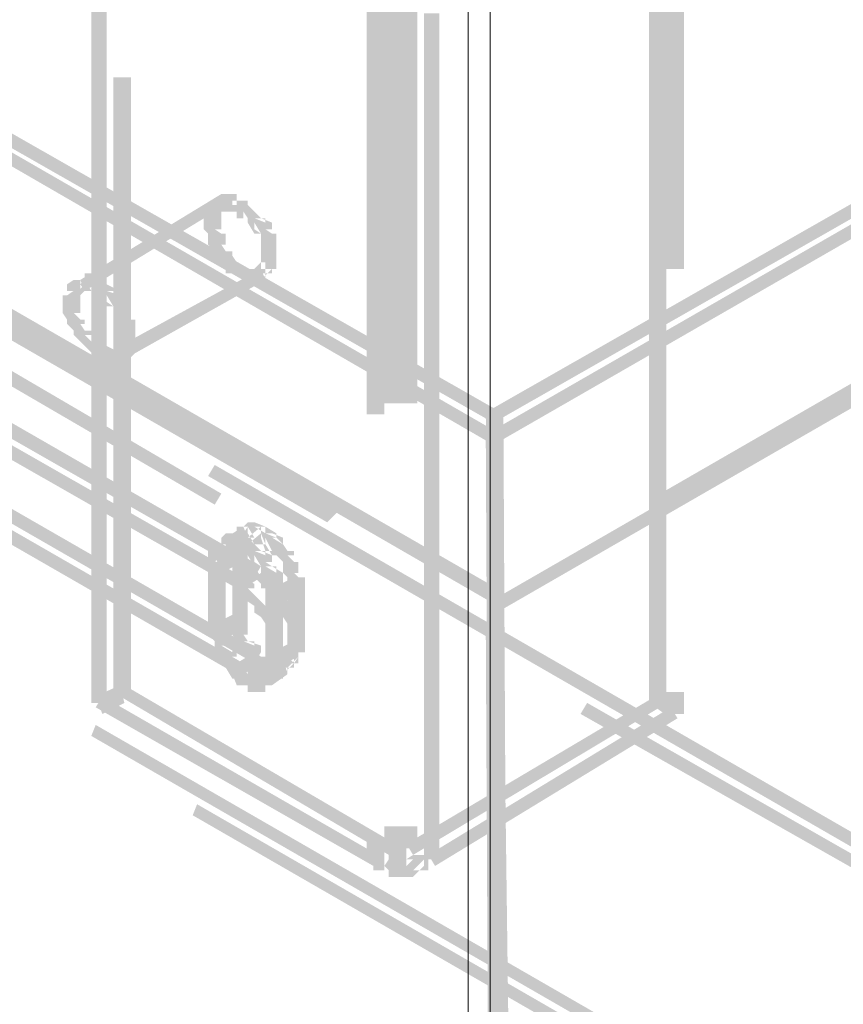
# Model space of a CAD drawing. Header units: millimetres. Extents: x -91 to 1961, y -1152 to 358.
# Tile 261 of 656: x 233 to 239, y 89 to 96. Entities that reach past the tile are written whole.
import ezdxf

# ---------------------------------------------------------------- set-up
doc = ezdxf.new("R2010")
doc.units = ezdxf.units.MM
doc.header["$MEASUREMENT"] = 0
doc.layers.get('0').update_dxf_attribs({"linetype": 'CONTINUOUS'})

msp = doc.modelspace()

# ---------------------------------------------------------------- hatches: boundary and pattern name
at = {"true_color": 0xaaaaaa}
h = msp.add_hatch(color=253, dxfattribs=at)
h.paths.add_polyline_path([(237.6313, 91.1409), (237.6313, 97.4941), (237.7636, 97.4941), (237.7636, 91.1409)])
h.paths.add_polyline_path([(237.6313, 100.6707), (237.6313, 107.0238), (237.7636, 107.0238), (237.7636, 100.6707)])
h.paths.add_polyline_path([(237.6313, 110.2004), (237.6313, 116.5535), (237.7636, 116.5535), (237.7636, 110.2004)])
h.paths.add_polyline_path([(237.6313, 119.7301), (237.6313, 126.0833), (237.7636, 126.0833), (237.7636, 119.7301)])
h.paths.add_polyline_path([(237.6313, 129.2599), (237.6313, 135.613), (237.7636, 135.613), (237.7636, 129.2599)])
h.paths.add_polyline_path([(237.6313, 138.7896), (237.6313, 145.1427), (237.7636, 145.1427), (237.7636, 138.7896)])
h.paths.add_polyline_path([(237.6313, 148.3193), (237.6313, 148.4517), (237.7636, 148.4517), (237.7636, 148.3193)])
h = msp.add_hatch(color=253, dxfattribs=at)
h.paths.add_polyline_path([(237.896, 148.402), (237.896, 142.0489), (237.7636, 142.0489), (237.7636, 148.402)])
h.paths.add_polyline_path([(237.896, 138.8723), (237.896, 132.5192), (237.7636, 132.5192), (237.7636, 138.8723)])
h.paths.add_polyline_path([(237.896, 129.3426), (237.896, 122.9894), (237.7636, 122.9894), (237.7636, 129.3426)])
h.paths.add_polyline_path([(237.896, 119.8128), (237.896, 113.4597), (237.7636, 113.4597), (237.7636, 119.8128)])
h.paths.add_polyline_path([(237.896, 110.2831), (237.896, 103.93), (237.7636, 103.93), (237.7636, 110.2831)])
h.paths.add_polyline_path([(237.896, 100.7534), (237.896, 94.4002), (237.7636, 94.4002), (237.7636, 100.7534)])
h.paths.add_polyline_path([(237.896, 91.2237), (237.896, 91.0582), (237.7636, 91.0582), (237.7636, 91.2237)])
h = msp.add_hatch(color=253, dxfattribs=at)
h.paths.add_polyline_path([(235.7783, 147.3928), (235.7783, 141.0397), (235.6459, 141.0397), (235.6459, 147.3928)])
h.paths.add_polyline_path([(235.7783, 137.8631), (235.7783, 131.5099), (235.6459, 131.5099), (235.6459, 137.8631)])
h.paths.add_polyline_path([(235.7783, 128.3334), (235.7783, 121.9802), (235.6459, 121.9802), (235.6459, 128.3334)])
h.paths.add_polyline_path([(235.7783, 118.8036), (235.7783, 112.4505), (235.6459, 112.4505), (235.6459, 118.8036)])
h.paths.add_polyline_path([(235.7783, 109.2739), (235.7783, 102.9207), (235.6459, 102.9207), (235.6459, 109.2739)])
h.paths.add_polyline_path([(235.7783, 99.7442), (235.7783, 93.391), (235.6459, 93.391), (235.6459, 99.7442)])
h.paths.add_polyline_path([(235.7783, 90.2144), (235.7783, 90.049), (235.6459, 90.049), (235.6459, 90.2144)])
h = msp.add_hatch(color=253, dxfattribs=at)
h.paths.add_polyline_path([(235.8941, 147.3928), (235.8941, 141.0397), (235.7783, 141.0397), (235.7783, 147.3928)])
h.paths.add_polyline_path([(235.8941, 137.8631), (235.8941, 131.5099), (235.7783, 131.5099), (235.7783, 137.8631)])
h.paths.add_polyline_path([(235.8941, 128.3334), (235.8941, 121.9802), (235.7783, 121.9802), (235.7783, 128.3334)])
h.paths.add_polyline_path([(235.8941, 118.8036), (235.8941, 112.4505), (235.7783, 112.4505), (235.7783, 118.8036)])
h.paths.add_polyline_path([(235.8941, 109.2739), (235.8941, 102.9207), (235.7783, 102.9207), (235.7783, 109.2739)])
h.paths.add_polyline_path([(235.8941, 99.7442), (235.8941, 93.391), (235.7783, 93.391), (235.7783, 99.7442)])
h.paths.add_polyline_path([(235.8941, 90.2144), (235.8941, 90.049), (235.7783, 90.049), (235.7783, 90.2144)])
h = msp.add_hatch(color=253, dxfattribs=at)
h.paths.add_polyline_path([(235.6459, 147.3101), (235.6459, 140.9569), (235.5135, 140.9569), (235.5135, 147.3101)])
h.paths.add_polyline_path([(235.6459, 137.7804), (235.6459, 131.4272), (235.5135, 131.4272), (235.5135, 137.7804)])
h.paths.add_polyline_path([(235.6459, 128.2506), (235.6459, 121.8975), (235.5135, 121.8975), (235.5135, 128.2506)])
h.paths.add_polyline_path([(235.6459, 118.7209), (235.6459, 112.3677), (235.5135, 112.3677), (235.5135, 118.7209)])
h.paths.add_polyline_path([(235.6459, 109.1912), (235.6459, 102.838), (235.5135, 102.838), (235.5135, 109.1912)])
h.paths.add_polyline_path([(235.6459, 99.6614), (235.6459, 93.3083), (235.5135, 93.3083), (235.5135, 99.6614)])
h.paths.add_polyline_path([(235.6459, 90.1317), (235.6459, 89.9663), (235.5135, 89.9663), (235.5135, 90.1317)])
h = msp.add_hatch(color=253, dxfattribs=at)
h.paths.add_polyline_path([(235.9437, 89.9663), (235.9437, 96.3194), (236.0595, 96.3194), (236.0595, 89.9663)])
h.paths.add_polyline_path([(235.9437, 99.496), (235.9437, 105.8491), (236.0595, 105.8491), (236.0595, 99.496)])
h.paths.add_polyline_path([(235.9437, 109.0257), (235.9437, 115.3789), (236.0595, 115.3789), (236.0595, 109.0257)])
h.paths.add_polyline_path([(235.9437, 118.5555), (235.9437, 124.9086), (236.0595, 124.9086), (236.0595, 118.5555)])
h.paths.add_polyline_path([(235.9437, 128.0852), (235.9437, 134.4383), (236.0595, 134.4383), (236.0595, 128.0852)])
h.paths.add_polyline_path([(235.9437, 137.6149), (235.9437, 143.9681), (236.0595, 143.9681), (236.0595, 137.6149)])
h.paths.add_polyline_path([(235.9437, 147.1447), (235.9437, 147.3101), (236.0595, 147.3101), (236.0595, 147.1447)])
h = msp.add_hatch(color=253, dxfattribs=at)
h.paths.add_polyline_path([(234.3223, 92.1998), (234.4547, 92.1998), (234.4547, 91.7034), (234.3223, 91.7034)])
h.paths.add_polyline_path([(234.3223, 147.1777), (234.4547, 147.1777), (234.4547, 146.7145), (234.3223, 146.7145)])
h = msp.add_hatch(color=253, dxfattribs=at)
h.paths.add_polyline_path([(234.9179, 92.0343), (235.0503, 92.0343), (235.0503, 91.5711), (234.9179, 91.5711)])
h.paths.add_polyline_path([(236.8702, 105.5844), (237.0026, 105.5844), (237.0026, 104.8234), (236.8702, 104.8234)])
h.paths.add_polyline_path([(237.4162, 141.1224), (237.5485, 141.1224), (237.5485, 140.3613), (237.4162, 140.3613)])
h.paths.add_polyline_path([(237.4162, 113.3439), (237.5485, 113.3439), (237.5485, 112.5828), (237.4162, 112.5828)])
h = msp.add_hatch(color=253, dxfattribs=at)
h.paths.add_polyline_path([(267.9576, 110.0846), (262.4483, 106.908), (262.4152, 106.9907), (267.9246, 110.1673)])
h.paths.add_polyline_path([(259.7019, 105.2866), (254.1925, 102.11), (254.1594, 102.1928), (259.6522, 105.3693)])
h.paths.add_polyline_path([(251.4461, 100.5052), (245.9367, 97.3286), (245.8871, 97.461), (251.3964, 100.6376)])
h.paths.add_polyline_path([(243.2234, 95.7569), (237.714, 92.5803), (237.6313, 92.663), (243.1406, 95.8396)])
h = msp.add_hatch(color=253, dxfattribs=at)
h.paths.add_polyline_path([(205.0217, 110.0846), (210.5311, 106.908), (210.4814, 106.8253), (204.9721, 110.0019)])
h.paths.add_polyline_path([(213.2775, 105.2866), (218.7869, 102.11), (218.7372, 102.0273), (213.2444, 105.2039)])
h.paths.add_polyline_path([(221.5333, 100.5548), (227.0427, 97.3783), (226.9599, 97.2459), (221.5002, 100.4225)])
h.paths.add_polyline_path([(229.8056, 95.7569), (235.2985, 92.5803), (235.2157, 92.4976), (229.7064, 95.6742)])
h = msp.add_hatch(color=253, dxfattribs=at)
h.paths.add_polyline_path([(207.4703, 110.0846), (212.9797, 106.908), (212.9466, 106.8253), (207.4372, 110.0019)])
h.paths.add_polyline_path([(215.7427, 105.2866), (221.2355, 102.11), (221.2024, 102.0273), (215.693, 105.2039)])
h.paths.add_polyline_path([(223.9984, 100.5548), (229.5078, 97.3783), (229.4582, 97.2955), (223.9488, 100.4721)])
h.paths.add_polyline_path([(232.2542, 95.7569), (236.4897, 93.3414), (236.44, 93.2586), (232.2046, 95.6742)])
h = msp.add_hatch(color=253, dxfattribs=at)
h.paths.add_polyline_path([(236.44, 93.3414), (241.9494, 96.4849), (241.9991, 96.4021), (236.4897, 93.2586)])
h.paths.add_polyline_path([(244.7124, 98.0897), (250.2052, 101.2663), (250.2548, 101.1835), (244.7455, 98.007)])
h.paths.add_polyline_path([(252.9682, 102.838), (258.4775, 106.0146), (258.5106, 105.9319), (253.0013, 102.7553)])
h.paths.add_polyline_path([(261.224, 107.6194), (265.4594, 110.0846), (265.509, 110.0019), (261.2736, 107.5367)])
h = msp.add_hatch(color=253, dxfattribs=at)
h.paths.add_polyline_path([(236.44, 93.0932), (230.9472, 96.2698), (230.9803, 96.3525), (236.4897, 93.1759)])
h.paths.add_polyline_path([(228.1842, 97.8415), (222.6749, 101.0181), (222.7245, 101.1008), (228.2339, 97.9242)])
h.paths.add_polyline_path([(219.9285, 102.6229), (214.4191, 105.7995), (214.5018, 105.8822), (219.9781, 102.7057)])
h.paths.add_polyline_path([(211.7058, 107.3713), (207.4372, 109.8695), (207.4703, 109.9522), (211.7554, 107.454)])
h = msp.add_hatch(color=253, dxfattribs=at)
h.paths.add_polyline_path([(265.509, 109.8695), (259.9997, 106.6433), (259.95, 106.726), (265.4594, 109.9522)])
h.paths.add_polyline_path([(257.2367, 105.0881), (251.7439, 101.9115), (251.6942, 101.9942), (257.2036, 105.1708)])
h.paths.add_polyline_path([(248.9809, 100.2901), (243.5212, 97.1136), (243.4384, 97.1963), (248.9478, 100.3729)])
h.paths.add_polyline_path([(240.7747, 95.5584), (236.4897, 93.0932), (236.44, 93.1759), (240.7251, 95.6411)])
h = msp.add_hatch(color=253, dxfattribs=at)
h.paths.add_polyline_path([(236.44, 91.902), (230.9472, 95.0786), (230.9803, 95.1778), (236.4897, 92.0013)])
h.paths.add_polyline_path([(228.1842, 96.6503), (222.6749, 99.8269), (222.7245, 99.9096), (228.2339, 96.733)])
h.paths.add_polyline_path([(219.9285, 101.4317), (214.4191, 104.6083), (214.4687, 104.7076), (219.9781, 101.531)])
h.paths.add_polyline_path([(211.6727, 106.18), (206.1633, 109.3566), (206.246, 109.4393), (211.7554, 106.2628)])
h = msp.add_hatch(color=253, dxfattribs=at)
h.paths.add_polyline_path([(236.44, 91.902), (241.9494, 95.0786), (241.9991, 94.9958), (236.4897, 91.8193)])
h.paths.add_polyline_path([(244.7124, 96.6503), (250.2052, 99.8269), (250.2548, 99.7442), (244.7455, 96.5676)])
h.paths.add_polyline_path([(252.9682, 101.4317), (258.4279, 104.6083), (258.5106, 104.5256), (253.0013, 101.349)])
h.paths.add_polyline_path([(261.1909, 106.18), (266.6837, 109.3566), (266.7664, 109.2739), (261.2736, 106.0973)])
h = msp.add_hatch(color=253, dxfattribs=at)
h.paths.add_polyline_path([(233.7433, 105.3693), (233.7433, 99.0162), (233.6109, 99.0162), (233.6109, 105.3693)])
h.paths.add_polyline_path([(233.7433, 95.8396), (233.7433, 91.2237), (233.6109, 91.2237), (233.6109, 95.8396)])
h = msp.add_hatch(color=253, dxfattribs=at)
h.paths.add_polyline_path([(233.4455, 91.1409), (233.4455, 97.4941), (233.5613, 97.4941), (233.5613, 91.1409)])
h.paths.add_polyline_path([(233.4455, 100.6707), (233.4455, 105.2866), (233.5613, 105.2866), (233.5613, 100.6707)])
h = msp.add_hatch(color=253, dxfattribs=at)
h.paths.add_polyline_path([(239.8317, 89.6685), (234.3223, 92.845), (234.372, 92.9278), (239.8813, 89.7512)])
h.paths.add_polyline_path([(231.5759, 94.4002), (228.9122, 95.972), (228.9453, 96.0547), (231.6255, 94.4995)])
h = msp.add_hatch(color=253, dxfattribs=at)
h.paths.add_polyline_path([(228.9122, 95.9389), (234.4216, 92.7127), (234.372, 92.6299), (228.8626, 95.8396)])
h.paths.add_polyline_path([(237.168, 91.1409), (239.749, 89.6685), (239.7159, 89.5857), (237.1184, 91.0582)])
h = msp.add_hatch(color=253, dxfattribs=at)
h.paths.add_polyline_path([(225.2228, 95.7569), (230.7321, 92.5472), (230.6825, 92.4645), (225.1897, 95.6742)])
h.paths.add_polyline_path([(233.4785, 90.9755), (238.9879, 87.7989), (238.9548, 87.7162), (233.4455, 90.8928)])
for points in [[(234.4547, 94.88), (233.3958, 94.2348), (233.3627, 94.3175), (234.4216, 94.9627)], [(234.7525, 94.3175), (233.6936, 93.7219), (233.6605, 93.8212), (234.7194, 94.4002)], [(233.3627, 94.2017), (233.3131, 94.2017), (233.3958, 94.2844), (233.3958, 94.2348), (233.3627, 94.2017), (233.3131, 94.1521), (233.3627, 94.2017), (233.3627, 94.1521), (233.3627, 94.119), (233.3627, 94.0693), (233.3131, 94.0693), (233.3627, 94.0197), (233.3958, 94.0197), (233.3958, 93.9866), (233.3627, 93.9866), (233.3958, 93.937), (233.4455, 93.937), (233.4455, 93.9039), (233.3958, 93.9039), (233.4455, 93.8543), (233.4785, 93.8212), (233.5282, 93.7715), (233.4785, 93.8212), (233.5282, 93.8212), (233.5613, 93.8212), (233.6605, 93.7715), (233.6605, 93.7219), (233.5613, 93.7715), (233.6109, 93.7715), (233.6109, 93.7219), (233.6605, 93.7715), (233.6936, 93.7219), (233.6605, 93.6888), (233.6109, 93.6392), (233.5613, 93.6392), (233.5282, 93.7219), (233.5282, 93.7715), (233.5613, 93.6888), (233.5282, 93.6888), (233.4785, 93.6888), (233.4785, 93.7219), (233.4455, 93.7715), (233.3958, 93.8212), (233.3627, 93.8543), (233.3131, 93.9039), (233.3131, 93.937), (233.3627, 93.9039), (233.3131, 93.937), (233.2635, 93.9866), (233.2635, 94.0197), (233.3131, 93.9866), (233.2635, 94.0197), (233.2304, 94.0693), (233.2304, 94.119), (233.2304, 94.1521), (233.2304, 94.2017), (233.2635, 94.2017), (233.3131, 94.2348), (233.2635, 94.2348), (233.2635, 94.2844), (233.3131, 94.3175), (233.3627, 94.3175)], [(234.6698, 92.084), (231.2781, 94.0197), (231.3277, 94.119), (234.7194, 92.1667)], [(231.1954, 94.0197), (234.587, 92.084), (234.5374, 92.0013), (231.1457, 93.937)], [(231.3277, 93.4737), (234.7194, 91.5215), (234.6698, 91.4387), (231.2781, 93.391)], [(234.5374, 91.356), (231.1457, 93.3083), (231.1954, 93.391), (234.587, 91.4387)], [(236.5393, 93.3083), (236.5724, 86.9551), (236.4897, 86.9551), (236.407, 93.3083)], [(236.5393, 93.1428), (236.5393, 86.7897), (236.44, 86.7897), (236.407, 93.1428)], [(234.4547, 92.3818), (234.587, 92.4645), (234.6201, 92.3818), (234.5043, 92.2825)], [(234.372, 92.2494), (234.5374, 92.3321), (234.587, 92.1998), (234.4216, 92.1171)], [(234.5043, 92.2825), (234.5043, 91.7862), (234.6201, 91.7862), (234.6201, 92.2825)], [(234.7194, 92.084), (234.587, 92.0013), (234.5374, 92.084), (234.6698, 92.1667)], [(234.7194, 91.356), (234.7525, 91.4056), (234.7525, 91.4387), (234.8021, 91.4387), (234.7525, 91.4056), (234.7525, 91.4387), (234.7525, 91.4884), (234.7525, 91.5215), (234.7525, 91.5711), (234.7525, 91.6042), (234.7525, 91.6538), (234.7525, 91.7034), (234.7525, 91.7365), (234.8021, 91.7034), (234.7525, 91.7365), (234.7194, 91.7862), (234.6698, 91.8193), (234.6698, 91.8689), (234.7194, 91.8193), (234.6698, 91.8689), (234.6201, 91.902), (234.587, 91.9516), (234.5374, 92.0013), (234.5374, 92.0343), (234.587, 91.9516), (234.5374, 91.9516), (234.5374, 92.084), (234.587, 92.084), (234.6698, 92.0343), (234.6698, 92.0013), (234.6201, 92.0013), (234.6698, 91.9516), (234.7194, 91.902), (234.7525, 91.8689), (234.8021, 91.8689), (234.8021, 91.8193), (234.7525, 91.8193), (234.8021, 91.7862), (234.8352, 91.7365), (234.8848, 91.7365), (234.8848, 91.7034), (234.8848, 91.6538), (234.8848, 91.6042), (234.8848, 91.5711), (234.8848, 91.5215), (234.8848, 91.4884), (234.8848, 91.4387), (234.8848, 91.4056), (234.8021, 91.3229), (234.7525, 91.3229), (234.8021, 91.356), (234.7525, 91.3229)], [(234.8021, 92.0013), (234.9676, 92.084), (235.0007, 91.9516), (234.8352, 91.8689)], [(234.7525, 91.9516), (234.7525, 91.4884), (234.8848, 91.4884), (234.8848, 91.9516)], [(234.372, 91.7365), (234.5374, 91.8193), (234.587, 91.7034), (234.4216, 91.6042)], [(236.44, 85.3503), (236.407, 91.7034), (236.5393, 91.7034), (236.5724, 85.3503)], [(234.8021, 91.5215), (234.9676, 91.6042), (235.0007, 91.4884), (234.8352, 91.4056)], [(236.4897, 85.251), (236.44, 91.6042), (236.5393, 91.6042), (236.622, 85.251)], [(234.7194, 91.4387), (234.587, 91.356), (234.5374, 91.4387), (234.6698, 91.5215)], [(234.9179, 91.356), (234.7525, 91.2733), (234.7194, 91.4056), (234.8848, 91.4884)], [(234.7525, 91.356), (234.8848, 91.4387), (234.9179, 91.356), (234.8021, 91.2733)], [(233.6936, 91.1409), (233.5282, 91.0582), (233.4785, 91.1906), (233.6605, 91.2733)], [(233.6936, 91.2733), (235.7286, 90.0821), (235.679, 89.9993), (233.6605, 91.1906)], [(235.5632, 89.9166), (233.4785, 91.1078), (233.5282, 91.1906), (235.5963, 89.9993)], [(235.8113, 90.0821), (237.6809, 91.1906), (237.714, 91.1078), (235.861, 89.9993)], [(237.7967, 91.0251), (237.6809, 91.1078), (237.714, 91.1906), (237.8463, 91.1078)], [(237.8463, 91.0251), (236.0264, 89.9166), (235.9768, 89.9993), (237.7967, 91.1078)]]:
    msp.add_hatch(color=253, dxfattribs=at).paths.add_polyline_path(points)
h = msp.add_hatch(color=253, dxfattribs=at)
h.paths.add_polyline_path([(234.5043, 94.88), (234.5043, 94.9131), (234.6201, 94.9131), (234.6201, 94.88)])
h.paths.add_polyline_path([(234.5374, 94.8304), (234.5043, 94.8304), (234.5043, 94.9627), (234.5374, 94.9627)])
h.paths.add_polyline_path([(234.5043, 94.8304), (234.4547, 94.8304), (234.4547, 94.9627), (234.5043, 94.9627)])
h.paths.add_polyline_path([(234.4547, 94.8304), (234.4216, 94.8304), (234.4216, 94.9627), (234.4547, 94.9627)])
h = msp.add_hatch(color=253, dxfattribs=at)
h.paths.add_polyline_path([(234.4547, 94.88), (234.4216, 94.8304), (234.372, 94.88), (234.4216, 94.9131)])
h.paths.add_polyline_path([(234.4216, 94.8304), (234.372, 94.7808), (234.4216, 94.8304), (234.4216, 94.7808), (234.4216, 94.7477), (234.4216, 94.698), (234.372, 94.698), (234.4216, 94.6649), (234.4547, 94.6649), (234.4547, 94.5822), (234.4216, 94.5822), (234.4547, 94.5326), (234.5043, 94.5326), (234.5043, 94.4995), (234.4547, 94.4995), (234.5043, 94.4499), (234.4547, 94.4995), (234.5043, 94.4995), (234.5374, 94.4499), (234.587, 94.4002), (234.6201, 94.3671), (234.587, 94.4002), (234.6201, 94.4002), (234.6698, 94.4002), (234.6698, 94.2844), (234.6201, 94.2844), (234.587, 94.2844), (234.587, 94.3175), (234.5374, 94.3671), (234.5043, 94.4002), (234.5043, 94.3671), (234.4547, 94.3671), (234.4547, 94.4002), (234.4216, 94.4499), (234.372, 94.4995), (234.372, 94.5326), (234.4216, 94.4995), (234.372, 94.5326), (234.3223, 94.5822), (234.3223, 94.6649), (234.372, 94.6153), (234.3223, 94.6649), (234.2892, 94.698), (234.2892, 94.7477), (234.2892, 94.7808), (234.2892, 94.8304), (234.3223, 94.8304), (234.372, 94.88)])
h.paths.add_polyline_path([(234.6698, 94.4002), (234.7194, 94.4002), (234.7194, 94.2844), (234.6698, 94.2844)])
h = msp.add_hatch(color=253, dxfattribs=at)
h.paths.add_polyline_path([(234.6698, 94.3671), (234.6698, 94.4002), (234.7194, 94.4499), (234.7525, 94.4499), (234.7525, 94.3175), (234.7194, 94.3175), (234.8021, 94.4002), (234.8021, 94.3671)])
h.paths.add_polyline_path([(234.7194, 94.4002), (234.7194, 94.4499), (234.7194, 94.4995), (234.8352, 94.4995), (234.8352, 94.4499), (234.8352, 94.4002)])
h.paths.add_polyline_path([(234.7194, 94.4995), (234.7194, 94.5326), (234.7194, 94.5822), (234.7194, 94.6153), (234.7194, 94.6649), (234.7525, 94.6153), (234.7194, 94.6649), (234.6698, 94.698), (234.6698, 94.7477), (234.7194, 94.6649), (234.6698, 94.6649), (234.6201, 94.7477), (234.6201, 94.7808), (234.6698, 94.7477), (234.6201, 94.7808), (234.6698, 94.8304), (234.7194, 94.7808), (234.7525, 94.7808), (234.7525, 94.7477), (234.6698, 94.7808), (234.7194, 94.7808), (234.8021, 94.7477), (234.8021, 94.698), (234.7525, 94.698), (234.8021, 94.6649), (234.8352, 94.6649), (234.8352, 94.6153), (234.8352, 94.5822), (234.8352, 94.5326), (234.8352, 94.4995)])
h.paths.add_polyline_path([(234.6201, 94.7808), (234.587, 94.8304), (234.587, 94.7808), (234.5374, 94.7808), (234.5374, 94.9131), (234.587, 94.9131), (234.6201, 94.88), (234.6698, 94.8304)])
h = msp.add_hatch(color=253, dxfattribs=at)
h.paths.add_polyline_path([(233.4785, 94.2017), (233.4455, 94.2017), (233.4455, 94.3175), (233.4785, 94.3175)])
h.paths.add_polyline_path([(233.3958, 94.2844), (233.3958, 94.3175), (233.4455, 94.2348), (233.3958, 94.2348), (233.3958, 94.3671), (233.4455, 94.3671), (233.5282, 94.3175), (233.5282, 94.2844)])
h.paths.add_polyline_path([(233.4455, 94.2844), (233.3958, 94.2348), (233.3627, 94.2844), (233.3958, 94.3175)])
h = msp.add_hatch(color=253, dxfattribs=at)
h.paths.add_polyline_path([(233.6605, 93.8212), (233.6936, 93.8212), (233.6605, 93.7715), (233.6605, 93.8212), (233.6605, 93.8543), (233.7763, 93.8543), (233.7763, 93.8212), (233.7763, 93.7715), (233.6936, 93.6888), (233.6605, 93.6888)])
h.paths.add_polyline_path([(233.6605, 93.8543), (233.6605, 93.9039), (233.6605, 93.937), (233.6605, 93.9866), (233.6605, 94.0197), (233.7763, 94.0197), (233.7763, 93.9866), (233.7763, 93.937), (233.7763, 93.9039), (233.7763, 93.8543)])
h.paths.add_polyline_path([(233.6936, 93.9866), (233.6605, 94.0197), (233.6109, 94.0693), (233.6109, 94.119), (233.6605, 94.0693), (233.6109, 94.119), (233.5613, 94.1521), (233.5613, 94.2017), (233.6109, 94.119), (233.5613, 94.119), (233.5282, 94.2017), (233.5282, 94.2348), (233.5613, 94.1521), (233.5282, 94.1521), (233.5282, 94.2017), (233.4785, 94.2348), (233.5282, 94.2844), (233.5613, 94.2348), (233.5282, 94.2844), (233.5613, 94.2844), (233.6605, 94.2348), (233.6605, 94.2017), (233.5613, 94.2348), (233.6109, 94.2348), (233.6936, 94.2017), (233.6936, 94.1521), (233.6605, 94.1521), (233.6936, 94.119), (233.7433, 94.119), (233.7433, 94.0693), (233.6936, 94.0693), (233.7433, 94.0197)])
h = msp.add_hatch(color=253, dxfattribs=at)
h.paths.add_polyline_path([(239.7159, 87.1206), (234.2065, 90.2971), (234.2396, 90.3799), (239.749, 87.2033)])
h.paths.add_polyline_path([(231.4436, 91.8689), (227.6879, 94.0693), (227.721, 94.1521), (231.4932, 91.9516)])
h = msp.add_hatch(color=253, dxfattribs=at)
h.paths.add_polyline_path([(234.587, 92.3321), (234.5374, 92.3321), (234.5374, 92.4645), (234.587, 92.4645)])
h.paths.add_polyline_path([(234.6201, 92.4149), (234.6201, 92.3818), (234.5043, 92.3818), (234.5043, 92.4149)])
h.paths.add_polyline_path([(234.6201, 92.3818), (234.6201, 92.3321), (234.5043, 92.3321), (234.5043, 92.3818)])
h.paths.add_polyline_path([(234.6201, 92.3321), (234.6201, 92.2825), (234.5043, 92.2825), (234.5043, 92.3321)])
h = msp.add_hatch(color=253, dxfattribs=at)
h.paths.add_polyline_path([(234.9179, 92.0343), (234.9179, 92.084), (234.9676, 92.0343), (234.9179, 92.084), (234.8848, 92.1171), (234.8848, 92.1667), (235.0007, 92.1667), (235.0007, 92.1171), (234.9676, 92.1171), (235.0007, 92.084), (235.0503, 92.084), (235.0503, 92.0343)])
h.paths.add_polyline_path([(234.8848, 92.1667), (234.8848, 92.1998), (234.9179, 92.1667), (234.8848, 92.1998), (234.8352, 92.2494), (234.8352, 92.2825), (234.8848, 92.2494), (234.8352, 92.2825), (234.8352, 92.2494), (234.8021, 92.2494), (234.7525, 92.3321), (234.7525, 92.3818), (234.8021, 92.2825), (234.7525, 92.2825), (234.7194, 92.3818), (234.7194, 92.4149), (234.7525, 92.3321), (234.7194, 92.3321), (234.6698, 92.3321), (234.6201, 92.4149), (234.6201, 92.4645), (234.6698, 92.3818), (234.6201, 92.3818), (234.7194, 92.4645), (234.7194, 92.4149), (234.6201, 92.3321), (234.587, 92.3321), (234.587, 92.4645), (234.6201, 92.4645), (234.587, 92.4149), (234.587, 92.4645), (234.6201, 92.4976), (234.6698, 92.4976), (234.7525, 92.4645), (234.7525, 92.4149), (234.6698, 92.4645), (234.7194, 92.4645), (234.7525, 92.4645), (234.8352, 92.4149), (234.8352, 92.3818), (234.7525, 92.4149), (234.8021, 92.4149), (234.8848, 92.3818), (234.8848, 92.3321), (234.8021, 92.3818), (234.8352, 92.3818), (234.8848, 92.3321), (234.9179, 92.2825), (234.9676, 92.2825), (234.9676, 92.2494), (234.9179, 92.2494), (234.9676, 92.1998), (235.0007, 92.1998), (235.0007, 92.1667)])
h = msp.add_hatch(color=253, dxfattribs=at)
h.paths.add_polyline_path([(234.4547, 92.2494), (234.4216, 92.2494), (234.4216, 92.3818), (234.4547, 92.3818)])
h.paths.add_polyline_path([(234.5043, 92.3321), (234.5043, 92.2825), (234.372, 92.2825), (234.372, 92.3321)])
h.paths.add_polyline_path([(234.4216, 92.1998), (234.372, 92.1998), (234.4547, 92.2825), (234.4547, 92.2494), (234.3223, 92.2494), (234.3223, 92.2825), (234.372, 92.3321), (234.4216, 92.3321)])
h.paths.add_polyline_path([(234.4547, 92.2494), (234.4547, 92.1998), (234.3223, 92.1998), (234.3223, 92.2494)])
h = msp.add_hatch(color=253, dxfattribs=at)
h.paths.add_polyline_path([(234.7525, 91.9516), (234.7525, 92.0013), (234.7525, 92.0343), (234.7525, 92.084), (234.7525, 92.1171), (234.8021, 92.0343), (234.7525, 92.0343), (234.7194, 92.1171), (234.7194, 92.1667), (234.7525, 92.1171), (234.7194, 92.1667), (234.6698, 92.1998), (234.6698, 92.2494), (234.7194, 92.1667), (234.6698, 92.1667), (234.6201, 92.2494), (234.6201, 92.2825), (234.6698, 92.2494), (234.6201, 92.2825), (234.6201, 92.2494), (234.587, 92.2494), (234.587, 92.3818), (234.6201, 92.3818), (234.6698, 92.3321), (234.7194, 92.2825), (234.7525, 92.2825), (234.7525, 92.2494), (234.6698, 92.2825), (234.7194, 92.2825), (234.8021, 92.2494), (234.8021, 92.1998), (234.7525, 92.1998), (234.8021, 92.1667), (234.8352, 92.1667), (234.8352, 92.1171), (234.7525, 92.1667), (234.8021, 92.1667), (234.8848, 92.1171), (234.8848, 92.084), (234.8848, 92.0343), (234.8848, 92.0013), (234.8848, 91.9516)])
h.paths.add_polyline_path([(234.587, 92.2825), (234.5374, 92.3321), (234.5374, 92.2825), (234.5043, 92.2825), (234.5043, 92.4149), (234.5374, 92.4149), (234.587, 92.3818), (234.6201, 92.3321)])
h.paths.add_polyline_path([(234.5043, 92.2825), (234.4547, 92.2825), (234.5374, 92.3818), (234.5374, 92.3321), (234.4216, 92.3321), (234.4216, 92.3818), (234.4547, 92.4149), (234.5043, 92.4149)])
h = msp.add_hatch(color=253, dxfattribs=at)
h.paths.add_polyline_path([(234.8352, 91.4387), (234.8352, 91.4884), (234.8848, 91.5215), (234.9179, 91.5215), (234.8848, 91.4884), (234.8848, 91.5215), (234.9179, 91.5215), (234.9676, 91.5711), (235.0007, 91.5215), (234.9676, 91.4884), (235.0007, 91.5215), (235.0007, 91.4884), (234.9179, 91.4056), (234.8848, 91.4056), (234.9676, 91.4884), (234.9676, 91.4387)])
h.paths.add_polyline_path([(234.9179, 91.5711), (234.9179, 91.6042), (234.9179, 91.6538), (234.9179, 91.7365), (234.9676, 91.7034), (234.9179, 91.7365), (234.8848, 91.7862), (234.8848, 91.8193), (234.9179, 91.7862), (234.8848, 91.8193), (234.8352, 91.8689), (234.8352, 91.902), (234.8848, 91.8689), (234.8352, 91.902), (234.8021, 91.9516), (234.7525, 92.0013), (234.7525, 92.0343), (234.8021, 92.0013), (234.7525, 92.0343), (234.7525, 92.0013), (234.7194, 92.0013), (234.7194, 92.0343), (234.6698, 92.084), (234.7194, 92.1171), (234.7525, 92.084), (234.7194, 92.1171), (234.7525, 92.1171), (234.8021, 92.084), (234.8352, 92.0343), (234.8848, 92.0343), (234.8848, 92.0013), (234.8352, 92.0013), (234.8848, 91.9516), (234.9179, 91.902), (234.9676, 91.902), (234.9676, 91.8689), (234.9179, 91.8689), (234.9676, 91.8193), (235.0007, 91.8193), (235.0007, 91.7862), (234.9676, 91.7862), (235.0007, 91.7365), (235.0503, 91.7365), (235.0503, 91.6538), (235.0503, 91.6042), (235.0503, 91.5711)])
h = msp.add_hatch(color=253, dxfattribs=at)
h.paths.add_polyline_path([(234.6201, 91.7862), (234.6201, 91.7365), (234.6201, 91.7034), (234.6201, 91.6538), (234.587, 91.6538), (234.6201, 91.6042), (234.6698, 91.6042), (234.6698, 91.5711), (234.587, 91.6042), (234.6201, 91.6042), (234.7194, 91.5711), (234.7194, 91.5215), (234.6698, 91.5215), (234.7194, 91.4884), (234.6698, 91.4387), (234.6201, 91.4884), (234.587, 91.5215), (234.587, 91.5711), (234.6201, 91.4884), (234.587, 91.4884), (234.5374, 91.5711), (234.5374, 91.6042), (234.587, 91.5711), (234.5374, 91.6042), (234.5043, 91.6538), (234.5043, 91.7034), (234.5043, 91.7365), (234.5043, 91.7862)])
h.paths.add_polyline_path([(234.7194, 91.4884), (234.7525, 91.4387), (234.7194, 91.4884), (234.7525, 91.4884), (234.8352, 91.4387), (234.8352, 91.4056), (234.7525, 91.4387), (234.8021, 91.4387), (234.8021, 91.3229), (234.7525, 91.3229), (234.7194, 91.4056), (234.7194, 91.4387), (234.7525, 91.356), (234.7194, 91.356), (234.7194, 91.4056), (234.6698, 91.4387)])
h.paths.add_polyline_path([(234.8021, 91.4387), (234.8352, 91.4387), (234.8848, 91.4387), (234.8848, 91.3229), (234.8352, 91.3229), (234.8021, 91.3229)])
h = msp.add_hatch(color=253, dxfattribs=at)
h.paths.add_polyline_path([(234.4547, 91.7034), (234.4547, 91.6538), (234.4216, 91.6538), (234.4547, 91.6042), (234.5043, 91.6042), (234.5043, 91.5711), (234.5043, 91.5215), (234.4216, 91.5711), (234.4547, 91.5711), (234.5374, 91.5215), (234.5374, 91.4884), (234.5043, 91.4884), (234.5374, 91.4387), (234.587, 91.4387), (234.587, 91.4056), (234.5043, 91.4387), (234.5374, 91.4387), (234.587, 91.4056), (234.6201, 91.356), (234.587, 91.3229), (234.5374, 91.356), (234.5374, 91.3229), (234.5043, 91.3229), (234.4547, 91.4056), (234.4547, 91.4387), (234.5043, 91.4056), (234.4547, 91.4387), (234.4216, 91.4884), (234.4216, 91.5215), (234.4547, 91.4387), (234.4216, 91.4387), (234.372, 91.5215), (234.372, 91.5711), (234.372, 91.6042), (234.4216, 91.5711), (234.372, 91.6042), (234.3223, 91.6538), (234.3223, 91.7034)])
h.paths.add_polyline_path([(234.6201, 91.356), (234.6698, 91.3229), (234.6201, 91.356), (234.6698, 91.356), (234.6698, 91.2237), (234.6201, 91.2237), (234.6201, 91.2733), (234.587, 91.3229)])
h.paths.add_polyline_path([(234.6698, 91.356), (234.7194, 91.356), (234.7194, 91.2237), (234.6698, 91.2237)])
h.paths.add_polyline_path([(234.7194, 91.356), (234.7525, 91.356), (234.7525, 91.2237), (234.7194, 91.2237)])
h = msp.add_hatch(color=253, dxfattribs=at)
h.paths.add_polyline_path([(234.8352, 91.4056), (234.8352, 91.4387), (234.8848, 91.4884), (234.9179, 91.4884), (234.9179, 91.356), (234.8848, 91.356), (234.9676, 91.4387), (234.9676, 91.4056)])
h.paths.add_polyline_path([(234.8848, 91.4387), (234.8848, 91.4884), (235.0007, 91.4884), (235.0007, 91.4387)])
h.paths.add_polyline_path([(234.9179, 91.4884), (234.9676, 91.5215), (235.0007, 91.4884), (234.9676, 91.4387)])
h.paths.add_polyline_path([(234.9179, 91.5215), (234.9179, 91.5711), (235.0503, 91.5711), (235.0503, 91.5215)])
h = msp.add_hatch(color=253, dxfattribs=at)
h.paths.add_polyline_path([(234.7525, 91.4884), (234.7525, 91.4387), (234.6698, 91.4884), (234.7194, 91.4884), (234.7194, 91.356), (234.6698, 91.356), (234.6201, 91.4387), (234.6201, 91.4884)])
h.paths.add_polyline_path([(234.7194, 91.4884), (234.7525, 91.4884), (234.7525, 91.356), (234.7194, 91.356)])
h.paths.add_polyline_path([(234.7525, 91.4884), (234.8021, 91.4884), (234.8021, 91.356), (234.7525, 91.356)])
h.paths.add_polyline_path([(234.8021, 91.4884), (234.8352, 91.4884), (234.8352, 91.356), (234.8021, 91.356)])
h.paths.add_polyline_path([(234.8352, 91.4884), (234.8848, 91.4884), (234.8848, 91.356), (234.8352, 91.356)])
h = msp.add_hatch(color=253, dxfattribs=at)
h.paths.add_polyline_path([(234.7194, 91.3229), (234.7194, 91.356), (234.8352, 91.356), (234.8352, 91.3229)])
h.paths.add_polyline_path([(234.7525, 91.4056), (234.8021, 91.4056), (234.8021, 91.2733), (234.7525, 91.2733)])
h.paths.add_polyline_path([(234.7525, 91.356), (234.7525, 91.4056), (234.8848, 91.4056), (234.8848, 91.356)])
h.paths.add_polyline_path([(234.7525, 91.4056), (234.7525, 91.4387), (234.8848, 91.4387), (234.8848, 91.4056)])
h.paths.add_polyline_path([(234.7525, 91.4387), (234.7525, 91.4884), (234.8848, 91.4884), (234.8848, 91.4387)])
h = msp.add_hatch(color=253, dxfattribs=at)
h.paths.add_polyline_path([(234.6201, 91.4056), (234.6201, 91.356), (234.5374, 91.4056), (234.587, 91.4056), (234.587, 91.2733), (234.5374, 91.2733), (234.5043, 91.356), (234.5043, 91.4056)])
h.paths.add_polyline_path([(234.587, 91.4056), (234.6201, 91.4056), (234.6201, 91.2733), (234.587, 91.2733)])
h.paths.add_polyline_path([(234.6201, 91.4056), (234.6698, 91.4056), (234.6698, 91.2733), (234.6201, 91.2733)])
h.paths.add_polyline_path([(234.6698, 91.4056), (234.7194, 91.4056), (234.7194, 91.2733), (234.6698, 91.2733)])
h = msp.add_hatch(color=253, dxfattribs=at)
h.paths.add_polyline_path([(235.679, 90.0821), (235.7286, 90.0821), (235.7286, 89.9663), (235.679, 89.9663)])
h.paths.add_polyline_path([(235.7286, 90.0821), (235.7783, 90.0821), (235.7783, 89.9663), (235.7286, 89.9663)])
h.paths.add_polyline_path([(235.7783, 90.0821), (235.8113, 90.0821), (235.8113, 89.9663), (235.7783, 89.9663)])
h = msp.add_hatch(color=253, dxfattribs=at)
h.paths.add_polyline_path([(235.5632, 89.9993), (235.5963, 89.9993), (235.5963, 89.8835), (235.5632, 89.8835)])
h.paths.add_polyline_path([(235.5963, 89.9993), (235.6459, 89.9993), (235.6459, 89.8835), (235.5963, 89.8835)])
h.paths.add_polyline_path([(235.679, 89.9663), (235.7286, 89.9166), (235.679, 89.9663), (235.7286, 89.9663), (235.7286, 89.8339), (235.679, 89.8339), (235.679, 89.8835), (235.6459, 89.9166)])
h.paths.add_polyline_path([(235.7286, 89.9663), (235.7783, 89.9663), (235.7783, 89.8339), (235.7286, 89.8339)])
h.paths.add_polyline_path([(235.7783, 89.9663), (235.8113, 89.9663), (235.861, 89.9663), (235.8113, 89.9166), (235.8113, 89.9663), (235.861, 89.9993), (235.8941, 89.9993), (235.8941, 89.8835), (235.861, 89.8835), (235.9437, 89.9663), (235.9437, 89.9166), (235.861, 89.8339), (235.8113, 89.8339), (235.7783, 89.8339)])
h.paths.add_polyline_path([(235.8941, 89.9993), (235.9437, 89.9993), (235.9437, 89.8835), (235.8941, 89.8835)])
h.paths.add_polyline_path([(235.9437, 89.9993), (235.9768, 89.9993), (235.9768, 89.8835), (235.9437, 89.8835)])

# ---------------------------------------------------------------- linework, layer by layer
at = {"color": 7, "linetype": 'Continuous', "lineweight": 20}
for points in [[(236.2746, 97.0805), (236.2746, 85.3007), (236.2746, 85.3007)], [(236.2746, 97.0805), (236.2746, 85.3007), (236.2746, 85.3007)], [(236.44, 85.2179), (236.44, 96.9977), (236.44, 96.9977)]]:
    msp.add_lwpolyline(points, dxfattribs=at)

doc.saveas('drawing.dxf')
